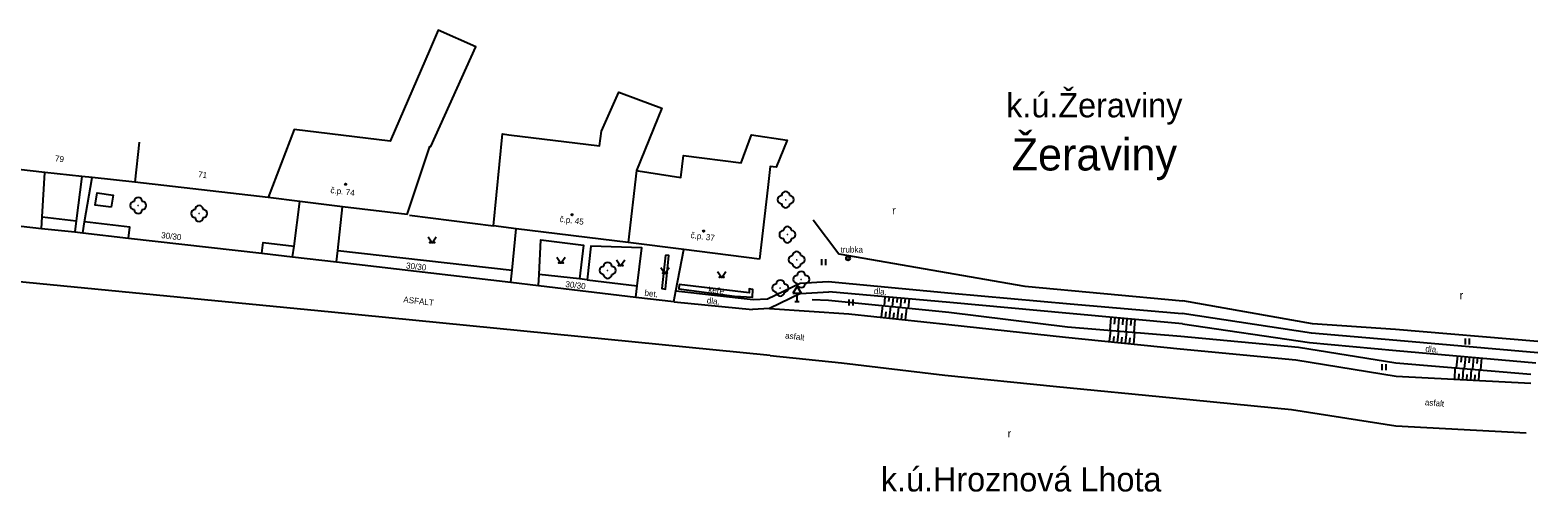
# Model space of a CAD drawing. Extents: x -544674 to -541478, y -1199076 to -1195527.
# Drawn here: x -544181 to -543994.1, y -1198356.3 to -1198299.1 of the extents above; entities that cross this region are included whole.
import ezdxf

# ---------------------------------------------------------------- set-up
doc = ezdxf.new("R2010")
doc.units = 0
for name, color, linetype in [('BUDOVY_MĚŘ', 7, 'Continuous'), ('BUDOVY_NEMĚŘ', 7, 'Continuous'), ('NÁZEV_K_Ú', 7, 'Continuous'), ('NÁZVY_SÍDEL_JEDNOTKY', 7, 'Continuous'), ('POMOC_POPIS', 7, 'Continuous'), ('ROZHRANÍ_PLOCH', 7, 'Continuous'), ('VÝŠKOPIS', 7, 'Continuous'), ('ZELEŇ', 7, 'Continuous'), ('ZN_BP', 7, 'Continuous'), ('ZN_BUDOV', 7, 'Continuous'), ('ZN_DOPLŇKOVÉ', 7, 'Continuous'), ('ZN_KULTUR', 7, 'Continuous'), ('Č_POPIS_ORIENT', 7, 'Continuous')]:
    doc.layers.add(name, color=color, linetype=linetype)

msp = doc.modelspace()

# ---------------------------------------------------------------- linework, layer by layer
at = {"layer": 'BUDOVY_MĚŘ'}
for points in [[(-544167.49, -1198312.96), (-544168.03, -1198317.93)], [(-544179.18, -1198316.72), (-544182.44, -1198316.37)], [(-544174.6, -1198317.22), (-544179.18, -1198316.72)], [(-544173.32, -1198317.36), (-544174.6, -1198317.22)], [(-544168.03, -1198317.93), (-544173.32, -1198317.36)], [(-544151.48, -1198319.83), (-544168.03, -1198317.93)], [(-544147.56, -1198320.32), (-544151.48, -1198319.83)], [(-544142.28, -1198320.97), (-544147.56, -1198320.32)], [(-544134.27, -1198321.94), (-544142.28, -1198320.97)], [(-544120.73, -1198323.71), (-544123.54, -1198323.36)], [(-544106.84, -1198325.41), (-544120.73, -1198323.71)], [(-544099.97, -1198326.26), (-544106.84, -1198325.41)], [(-544090.56, -1198327.47), (-544099.97, -1198326.26)]]:
    msp.add_lwpolyline(points, dxfattribs=at)
at = {"layer": 'BUDOVY_NEMĚŘ'}
for points in [[(-544134.27, -1198321.94), (-544131.44, -1198313.5), (-544131.31, -1198313.52), (-544125.76, -1198301.13), (-544130.43, -1198299.08), (-544131.42, -1198301.38), (-544136.39, -1198312.86), (-544148.28, -1198311.41), (-544151.48, -1198319.83)], [(-544123.54, -1198323.36), (-544122.45, -1198311.94), (-544121.66, -1198312.04), (-544110.43, -1198313.42), (-544110.17, -1198311.61), (-544108.02, -1198306.75), (-544105.59, -1198307.67), (-544102.7, -1198308.76), (-544105.83, -1198316.49), (-544106.84, -1198325.41)], [(-544105.83, -1198316.49), (-544105.63, -1198316.52), (-544100.31, -1198317.36), (-544100, -1198314.61), (-544092.83, -1198315.55), (-544091.56, -1198312.06), (-544087.16, -1198312.74), (-544088.51, -1198316.06), (-544089.23, -1198315.98), (-544089.53, -1198318.57), (-544090.56, -1198327.47)]]:
    msp.add_lwpolyline(points, dxfattribs=at)
at = {"layer": 'ROZHRANÍ_PLOCH'}
for points in [[(-544179.51, -1198322.24), (-544179.18, -1198316.72)], [(-544174.6, -1198317.22), (-544175.31, -1198322.73)], [(-544174.27, -1198322.85), (-544173.32, -1198317.36)], [(-544170.98, -1198321.01), (-544172.97, -1198320.76), (-544172.71, -1198319.27), (-544170.72, -1198319.52), (-544170.98, -1198321.01)], [(-544148.29, -1198325.85), (-544147.56, -1198320.32)], [(-544179.59, -1198323.67), (-544179.51, -1198322.24)], [(-544179.51, -1198322.24), (-544175.31, -1198322.73)], [(-544142.86, -1198326.38), (-544142.28, -1198320.97)], [(-544133.98, -1198322), (-544123.54, -1198323.36)], [(-544183.56, -1198323.22), (-544179.59, -1198323.67)], [(-544179.59, -1198323.67), (-544175.49, -1198324.1)], [(-544175.31, -1198322.73), (-544175.49, -1198324.1)], [(-544175.49, -1198324.1), (-544174.5, -1198324.2)], [(-544174.5, -1198324.2), (-544174.27, -1198322.85)], [(-544168.82, -1198324.85), (-544168.67, -1198323.5), (-544174.27, -1198322.85)], [(-544121.24, -1198328.82), (-544120.73, -1198323.71)], [(-544174.5, -1198324.2), (-544168.82, -1198324.85)], [(-544168.82, -1198324.85), (-544152.27, -1198326.74)], [(-544152.27, -1198326.74), (-544152.12, -1198325.41), (-544148.29, -1198325.85)], [(-544148.47, -1198327.18), (-544148.29, -1198325.85)], [(-544117.89, -1198329.36), (-544117.68, -1198325.06), (-544112.41, -1198325.73), (-544112.89, -1198329.92)], [(-544105.74, -1198330.79), (-544105.16, -1198326.08), (-544111.47, -1198325.88), (-544111.94, -1198330.03)], [(-544089.24, -1198339.43), (-544143.65, -1198334.03), (-544198.99, -1198328.67), (-544209.72, -1198327.53)], [(-544152.27, -1198326.74), (-544148.47, -1198327.18)], [(-544148.47, -1198327.18), (-544143.01, -1198327.81)], [(-544143.01, -1198327.81), (-544142.86, -1198326.38)], [(-544143.01, -1198327.81), (-544121.39, -1198330.33)], [(-544142.86, -1198326.38), (-544121.24, -1198328.82)], [(-544102.24, -1198326.99), (-544102.7, -1198331.11), (-544102.24, -1198331.18), (-544101.8, -1198327.01), (-544102.24, -1198326.99)], [(-544100.95, -1198331.38), (-544099.97, -1198326.26)], [(-544121.39, -1198330.33), (-544121.24, -1198328.82)], [(-544117.96, -1198330.73), (-544117.89, -1198329.36)], [(-544112.89, -1198329.92), (-544117.89, -1198329.36)], [(-544121.39, -1198330.33), (-544117.96, -1198330.73)], [(-544117.96, -1198330.73), (-544105.91, -1198332.18)], [(-544111.94, -1198330.03), (-544112.89, -1198329.92)], [(-544111.94, -1198330.03), (-544105.74, -1198330.79)], [(-544105.91, -1198332.18), (-544105.74, -1198330.79)], [(-544101.21, -1198332.74), (-544100.95, -1198331.38)], [(-544100.95, -1198331.38), (-544091.36, -1198332.46)], [(-544089.57, -1198332.41), (-544085.54, -1198330.47)], [(-544085.54, -1198330.47), (-544082.06, -1198330.26)], [(-544085.48, -1198331.72), (-544081.99, -1198331.53)], [(-544082.06, -1198330.26), (-544066.77, -1198331.67)], [(-544066.97, -1198332.85), (-544081.99, -1198331.53)], [(-544105.91, -1198332.18), (-544101.21, -1198332.74)], [(-544101.21, -1198332.74), (-544101.14, -1198332.75), (-544091.45, -1198333.72)], [(-544091.36, -1198332.46), (-544089.57, -1198332.41)], [(-544085.48, -1198331.72), (-544089.31, -1198333.61)], [(-544038.13, -1198335.48), (-544052.13, -1198334.23), (-544066.97, -1198332.85)], [(-544066.77, -1198331.67), (-544052.04, -1198333.03)], [(-544052.04, -1198333.03), (-544038.17, -1198334.23)], [(-544089.31, -1198333.61), (-544091.45, -1198333.72)], [(-544089.31, -1198333.61), (-544079.5, -1198334.25)], [(-544079.5, -1198334.25), (-544067.1, -1198335.57)], [(-544011.55, -1198337.54), (-544022.12, -1198336.64), (-544038.17, -1198334.23)], [(-544067.1, -1198335.57), (-544052.64, -1198337.15), (-544038.41, -1198338.58)], [(-544038.13, -1198335.48), (-544022.36, -1198337.81)], [(-544038.41, -1198338.58), (-544024.07, -1198339.96), (-544011.63, -1198342)], [(-544022.36, -1198337.81), (-544011.62, -1198338.79)], [(-544011.62, -1198338.79), (-543994.28, -1198340.32)], [(-543994.05, -1198339.08), (-544011.55, -1198337.54)], [(-544089.24, -1198339.43), (-544080.39, -1198340.33), (-544067.6, -1198341.84), (-544053.72, -1198343.25), (-544039.31, -1198344.65), (-544024.6, -1198346.12), (-544011.65, -1198348.12), (-543995.48, -1198349.01)], [(-544011.63, -1198342), (-543994.93, -1198342.86)]]:
    msp.add_lwpolyline(points, dxfattribs=at)
at = {"layer": 'VÝŠKOPIS'}
for points in [[(-544084.04, -1198332.48), (-544082, -1198332.57), (-544067.11, -1198334.04), (-544052.36, -1198335.86), (-544038.31, -1198337.04), (-544023.72, -1198338.4), (-544011.65, -1198340.34), (-543994.94, -1198341.73)], [(-544075.44, -1198334.68), (-544075.29, -1198333.23)], [(-544075.01, -1198332.14), (-544075.11, -1198333.25)], [(-544074.51, -1198332.19), (-544074.56, -1198332.74)], [(-544074.45, -1198334.79), (-544074.29, -1198333.33)], [(-544074.01, -1198332.23), (-544074.11, -1198333.35)], [(-544073.51, -1198332.27), (-544073.56, -1198332.84)], [(-544073.45, -1198334.89), (-544073.3, -1198333.43)], [(-544073.02, -1198332.32), (-544073.12, -1198333.45)], [(-544072.52, -1198332.36), (-544072.57, -1198332.93)], [(-544072.02, -1198332.41), (-544072.12, -1198333.55)], [(-544074.94, -1198334.73), (-544074.87, -1198334.01)], [(-544073.95, -1198334.84), (-544073.87, -1198334.11)], [(-544072.96, -1198334.95), (-544072.88, -1198334.21)], [(-544072.46, -1198335), (-544072.3, -1198333.53)], [(-544046.99, -1198334.69), (-544047.14, -1198336.3)], [(-544046.5, -1198334.73), (-544046.57, -1198335.54)], [(-544046, -1198334.78), (-544046.14, -1198336.38)], [(-544045.5, -1198334.82), (-544045.57, -1198335.62)], [(-544045, -1198334.87), (-544045.15, -1198336.47)], [(-544044.5, -1198334.91), (-544044.58, -1198335.71)], [(-544044.01, -1198334.96), (-544044.15, -1198336.55)], [(-544047.16, -1198337.7), (-544047.02, -1198336.31)], [(-544046.66, -1198337.75), (-544046.59, -1198337.05)], [(-544046.16, -1198337.8), (-544046.02, -1198336.39)], [(-544045.67, -1198337.85), (-544045.6, -1198337.14)], [(-544045.17, -1198337.9), (-544045.03, -1198336.48)], [(-544044.17, -1198338), (-544044.03, -1198336.56)], [(-544044.67, -1198337.95), (-544044.6, -1198337.23)], [(-544004.03, -1198339.46), (-544004.16, -1198340.96)], [(-544003.53, -1198339.5), (-544003.6, -1198340.25)], [(-544003.03, -1198339.55), (-544003.17, -1198341.05)], [(-544002.53, -1198339.59), (-544002.6, -1198340.34)], [(-544002.04, -1198339.64), (-544002.17, -1198341.13)], [(-544001.54, -1198339.68), (-544001.6, -1198340.42)], [(-544001.04, -1198339.72), (-544001.17, -1198341.21)], [(-544004.36, -1198342.37), (-544004.29, -1198340.95)], [(-544003.86, -1198342.4), (-544003.82, -1198341.7)], [(-544003.36, -1198342.43), (-544003.29, -1198341.04)], [(-544002.86, -1198342.45), (-544002.83, -1198341.76)], [(-544002.36, -1198342.48), (-544002.29, -1198341.12)], [(-544001.86, -1198342.5), (-544001.83, -1198341.83)], [(-544001.36, -1198342.53), (-544001.29, -1198341.2)]]:
    msp.add_lwpolyline(points, dxfattribs=at)
at = {"layer": 'ZELEŇ'}
for points in [[(-544083.93, -1198322.6), (-544080.74, -1198326.83), (-544057.65, -1198330.83)], [(-544100.55, -1198330.62), (-544100.59, -1198331.15), (-544093.66, -1198332.07), (-544091.43, -1198332.19), (-544091.38, -1198331.23), (-544091.86, -1198331.16), (-544091.87, -1198331.64), (-544100.55, -1198330.62)], [(-544057.65, -1198330.83), (-544038.07, -1198332.62)], [(-544011.69, -1198336.18), (-544021.98, -1198335.48), (-544038.07, -1198332.62)], [(-543994.07, -1198337.68), (-544011.69, -1198336.18)]]:
    msp.add_lwpolyline(points, dxfattribs=at)
for centre in [(-544087.32, -1198320.1), (-544167.61, -1198320.82), (-544160.06, -1198321.82), (-544087.11, -1198324.43), (-544085.96, -1198327.54), (-544109.4, -1198328.87), (-544087.99, -1198331.06), (-544085.39, -1198329.99)]:
    msp.add_circle(centre, 0.0005, dxfattribs=at)
for centre, start, end in [((-544168.11, -1198320.82), 89.99999, 269.99999), ((-544167.61, -1198320.32), 0, 179.99999), ((-544167.11, -1198320.82), 270, 89.99999), ((-544087.82, -1198320.1), 89.99999, 269.99999), ((-544087.32, -1198319.6), 0, 179.99999), ((-544086.82, -1198320.1), 270, 89.99999), ((-544167.61, -1198321.32), 179.99999, 359.99999), ((-544160.56, -1198321.82), 89.99999, 269.99999), ((-544160.06, -1198321.32), 0, 179.99999), ((-544159.56, -1198321.82), 270, 89.99999), ((-544087.32, -1198320.6), 179.99999, 359.99999), ((-544160.06, -1198322.32), 179.99999, 359.99999), ((-544087.61, -1198324.43), 89.99999, 269.99999), ((-544087.11, -1198323.93), 0, 179.99999), ((-544086.61, -1198324.43), 270, 89.99999), ((-544087.11, -1198324.93), 179.99999, 359.99999), ((-544086.46, -1198327.54), 89.99999, 269.99999), ((-544085.96, -1198327.04), 0, 179.99999), ((-544085.46, -1198327.54), 270, 89.99999), ((-544109.9, -1198328.87), 89.99999, 269.99999), ((-544109.4, -1198328.37), 0, 179.99999), ((-544109.4, -1198329.37), 179.99999, 359.99999), ((-544108.9, -1198328.87), 270, 89.99999), ((-544085.96, -1198328.04), 179.99999, 359.99999), ((-544085.89, -1198329.99), 89.99999, 269.99999), ((-544085.39, -1198329.49), 0, 179.99999), ((-544084.89, -1198329.99), 270, 89.99999), ((-544088.49, -1198331.06), 89.99999, 269.99999), ((-544087.99, -1198330.56), 0, 179.99999), ((-544087.99, -1198331.56), 179.99999, 359.99999), ((-544087.49, -1198331.06), 270, 89.99999), ((-544085.39, -1198330.49), 179.99999, 359.99999)]:
    msp.add_arc(centre, 0.5, start, end, dxfattribs=at)
at = {"layer": 'ZN_BP'}
for radius in [0.25, 0.0005]:
    msp.add_circle((-544079.59, -1198327.38), radius, dxfattribs=at)
at = {"layer": 'ZN_BUDOV'}
for centre in [(-544141.9, -1198318.19), (-544113.81, -1198321.97), (-544097.51, -1198323.99)]:
    msp.add_circle(centre, 0.0875, dxfattribs=at)
at = {"layer": 'ZN_DOPLŇKOVÉ'}
for p, q in [((-544085.92, -1198330.844), (-544086.42, -1198331.71)), ((-544085.92, -1198330.844), (-544085.42, -1198331.71)), ((-544086.42, -1198331.71), (-544085.42, -1198331.71)), ((-544086.17, -1198332.71), (-544085.67, -1198332.71)), ((-544085.92, -1198332.71), (-544085.92, -1198331.71))]:
    msp.add_line(p, q, dxfattribs=at)
at = {"layer": 'ZN_KULTUR'}
for p, q in [((-544082.85, -1198328.235), (-544082.85, -1198327.485)), ((-544082.35, -1198328.235), (-544082.35, -1198327.485)), ((-544079.47, -1198333.205), (-544079.47, -1198332.455)), ((-544078.97, -1198333.205), (-544078.97, -1198332.455)), ((-544003.01, -1198338.055), (-544003.01, -1198337.305)), ((-544002.51, -1198338.055), (-544002.51, -1198337.305)), ((-544013.37, -1198341.225), (-544013.37, -1198340.475)), ((-544012.87, -1198341.225), (-544012.87, -1198340.475))]:
    msp.add_line(p, q, dxfattribs=at)
for points in [[(-544131.66, -1198324.7), (-544131.16, -1198325.45), (-544130.66, -1198324.7)], [(-544115.69, -1198327.23), (-544115.19, -1198327.98), (-544114.69, -1198327.23)], [(-544108.29, -1198327.56), (-544107.79, -1198328.31), (-544107.29, -1198327.56)], [(-544102.79, -1198328.5), (-544102.29, -1198329.25), (-544101.79, -1198328.5)], [(-544095.76, -1198329), (-544095.26, -1198329.75), (-544094.76, -1198329)]]:
    msp.add_lwpolyline(points, dxfattribs=at)
for centre in [(-544131.41, -1198325.4), (-544130.91, -1198325.4), (-544115.44, -1198327.93), (-544114.94, -1198327.93), (-544108.04, -1198328.26), (-544107.54, -1198328.26), (-544102.54, -1198329.2), (-544102.04, -1198329.2), (-544095.51, -1198329.7), (-544095.01, -1198329.7)]:
    msp.add_circle(centre, 0.05, dxfattribs=at)

# ---------------------------------------------------------------- texts
at = {"layer": 'NÁZEV_K_Ú'}
for s, p in [('k.ú.Žeraviny', (-544059.98, -1198309.89)), ('k.ú.Hroznová Lhota', (-544075.52, -1198356.28))]:
    msp.add_text(s, height=3, dxfattribs=at).set_placement(p)
at = {"layer": 'NÁZVY_SÍDEL_JEDNOTKY'}
msp.add_text('Žeraviny', height=4, dxfattribs=at).set_placement((-544059.3, -1198316.48))
at = {"layer": 'POMOC_POPIS'}
for s, rotation, p in [('30/30', 353.35001, (-544164.8, -1198324.85)), ('30/30', 353.35001, (-544134.43, -1198328.61)), ('30/30', 353.14999, (-544114.67, -1198330.92)), ('bet.', 352.42382, (-544104.87, -1198331.99)), ('dla.', 355.42606, (-544076.41, -1198331.78)), ('ASFALT', 353.50997, (-544134.77, -1198332.83)), ('dla.', 353.13629, (-544097.14, -1198332.94)), ('asfalt', 353.4328, (-544087.42, -1198337.29)), ('dla.', 354.86364, (-544008.02, -1198338.93)), ('asfalt', 355.42056, (-544008.09, -1198345.58))]:
    msp.add_text(s, height=0.75, rotation=rotation, dxfattribs=at).set_placement(p)
msp.add_text('trubka', height=0.75, dxfattribs=at).set_placement((-544080.53, -1198326.65))
at = {"layer": 'ZELEŇ'}
msp.add_text('keře', height=0.75, rotation=352.93742, dxfattribs=at).set_placement((-544096.95, -1198331.6))
at = {"layer": 'ZN_KULTUR'}
for p in [(-544074.128, -1198321.932), (-544003.738, -1198332.442), (-544059.788, -1198349.582)]:
    msp.add_text('r', height=1, dxfattribs=at).set_placement(p)
at = {"layer": 'Č_POPIS_ORIENT'}
for s, rotation, p in [('79', 353.80998, (-544177.97, -1198315.34)), ('71', 353.44999, (-544160.22, -1198317.32)), ('č.p. 74', 352.93003, (-544143.81, -1198319.27)), ('č.p. 45', 352.99999, (-544115.4, -1198322.85)), ('č.p. 37', 352.95999, (-544099.15, -1198324.85))]:
    msp.add_text(s, height=0.75, rotation=rotation, dxfattribs=at).set_placement(p)

doc.saveas('drawing.dxf')
